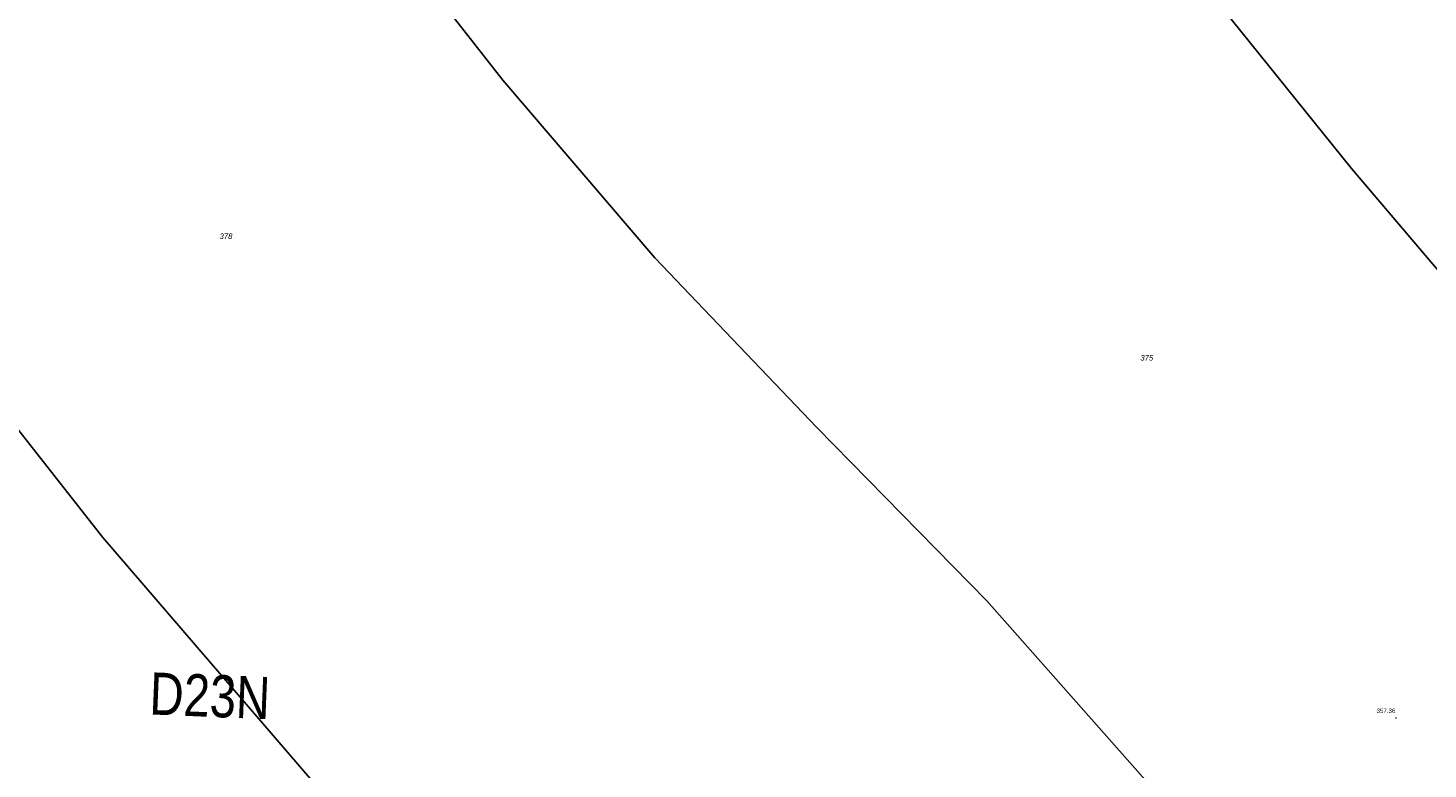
# Model space of a CAD drawing. Header units: metres. Extents: x 345144 to 348639, y 5629211 to 5635235.
# Tile 806 of 1056: x 347079 to 347294, y 5630323 to 5630437. Entities that reach past the tile are written whole.
import ezdxf
from ezdxf.enums import TextEntityAlignment as Align

# ---------------------------------------------------------------- set-up
doc = ezdxf.new("R2010")
doc.units = ezdxf.units.M
doc.header["$MEASUREMENT"] = 0
for name, color, linetype in [('028 Geländeform', 7, 'Continuous'), ('028 Geländeform Ausg.', 7, 'Continuous'), ('AX Flurstück', 7, 'Continuous'), ('Blatt', 7, 'Continuous'), ('Präsentationsobjekt -Text (punktförmig)', 7, 'Continuous')]:
    doc.layers.add(name, color=color, linetype=linetype)
doc.styles.add('ARIAL', font='arial.ttf', dxfattribs={"height": 1})
doc.styles.add('ARIALIT', font='ariali.ttf', dxfattribs={"height": 1})

# ---------------------------------------------------------------- blocks, each defined once
blk = doc.blocks.new('alk_043x_nrw')
h = blk.add_hatch(color=7)
edge = h.paths.add_edge_path(flags=0)
edge.add_arc((0, 0), 1, 180, 360, ccw=False)
edge.add_arc((0, 0), 1, 0, 180, ccw=False)

msp = doc.modelspace()

# ---------------------------------------------------------------- linework, layer by layer
at = {"layer": 'AX Flurstück', "color": 8, "linetype": 'Continuous', "lineweight": 13, "true_color": 0x808080, "flags": 128}
for points in [[(347056.531, 5630299.675), (347034.334, 5630333.408), (347017.545, 5630359.46), (347001.204, 5630385.114), (346982.6, 5630411.965), (346959.995, 5630442.486), (346936.006, 5630476.623), (346913.011, 5630512.393), (346897.2, 5630535.636), (346890.651, 5630543.581), (346925.263, 5630536.371), (346962.171, 5630527.635), (346977.909, 5630504.744), (347007.708, 5630463.225), (347050.284, 5630410.072), (347090.833, 5630358.544), (347123.2, 5630320.942)], [(347123.2, 5630320.942), (347090.833, 5630358.544), (347050.284, 5630410.072), (347007.708, 5630463.225), (346977.909, 5630504.744), (346962.171, 5630527.635), (346992.874, 5630521.574), (347058.499, 5630507.691), (347095.988, 5630500.886), (347104.663, 5630488.792), (347129.001, 5630458.21), (347152.131, 5630428.627), (347175.455, 5630401.395), (347200.241, 5630375.427), (347226.311, 5630348.852), (347251.35, 5630320.545)], [(347251.35, 5630320.545), (347226.311, 5630348.852), (347200.241, 5630375.427), (347175.455, 5630401.395), (347152.131, 5630428.627), (347129.001, 5630458.21), (347104.663, 5630488.792), (347095.988, 5630500.886), (347133.506, 5630494.407), (347155.15, 5630490.37), (347196.749, 5630481.415), (347236.243, 5630471.645), (347249.78, 5630455.386)], [(347400.654, 5630292.687), (347359.545, 5630333.691), (347309.459, 5630383.095), (347282.215, 5630415.112), (347249.78, 5630455.386), (347236.243, 5630471.645), (347263.611, 5630465.084), (347296.45, 5630457.983), (347344.275, 5630447.39), (347369.171, 5630441.865)], [(347249.78, 5630455.386), (347282.215, 5630415.112), (347309.459, 5630383.095), (347359.545, 5630333.691), (347400.654, 5630292.687)]]:
    msp.add_lwpolyline(points, dxfattribs=at)

# ---------------------------------------------------------------- block references
at = {"layer": '028 Geländeform', "xscale": 0.125, "yscale": 0.125, "rotation": -2.325521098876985}
msp.add_blockref('alk_043x_nrw', (347289.029, 5630330.907), dxfattribs=at)

# ---------------------------------------------------------------- texts
at = {"layer": '028 Geländeform Ausg.', "color": 44, "true_color": 0xb27500, "style": 'ARIAL', "width": 0.8}
msp.add_text('357.36', height=0.6761366, dxfattribs=at).set_placement((347286.058, 5630331.678))
at = {"layer": 'Blatt', "color": 205, "true_color": 0x873099, "style": 'ARIAL', "width": 0.8}
msp.add_text('D23N', height=6.4592499, rotation=-2.32608868, dxfattribs=at).set_placement((347107.238, 5630334.313), align=Align.MIDDLE_CENTER)
at = {"layer": 'Präsentationsobjekt -Text (punktförmig)', "color": 8, "true_color": 0x808080, "style": 'ARIALIT'}
for s, p in [('378', (347109.698, 5630404.722)), ('375', (347250.84, 5630386.095))]:
    msp.add_text(s, height=0.8421, dxfattribs=at).set_placement(p, align=Align.MIDDLE_CENTER)

doc.saveas('drawing.dxf')
